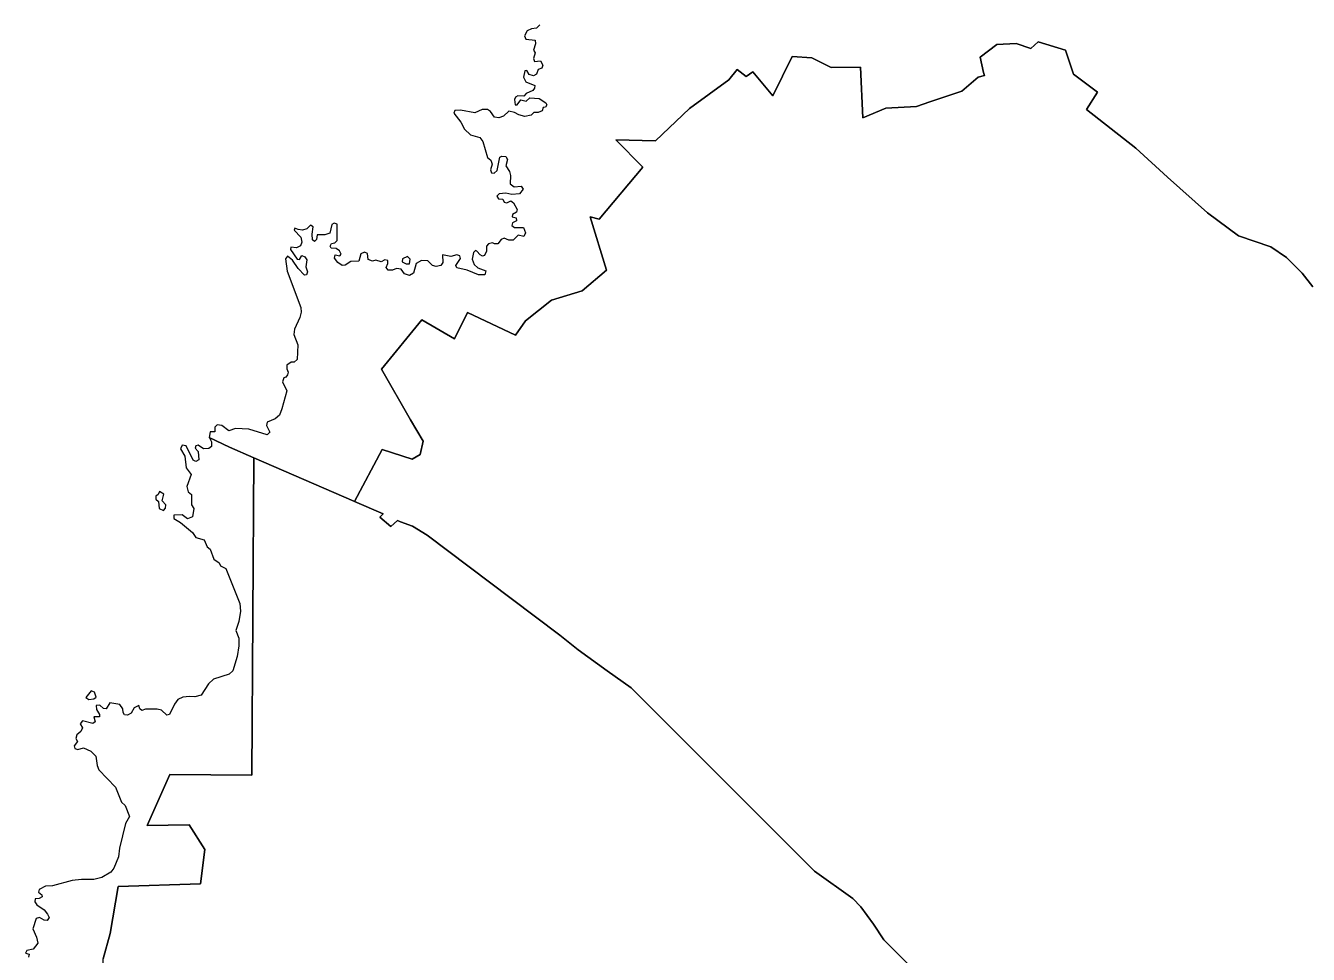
# Model space of a CAD drawing. Extents: x 369010 to 739155, y 6377141 to 6616555.
# Drawn here: x 385956 to 389264, y 6436763 to 6439158 of the extents above; entities that cross this region are included whole.
import ezdxf

# ---------------------------------------------------------------- set-up
doc = ezdxf.new("R2010")
doc.units = 0
doc.header["$LTSCALE"] = 40
doc.layers.add('1', color=7, linetype='Continuous', lineweight=13)

msp = doc.modelspace()

# ---------------------------------------------------------------- linework, layer by layer
at = {"layer": '1'}
for points in [[(387281.85, 6439160.3), (387273.08, 6439151.53), (387260.33, 6439149.71), (387249.08, 6439144.25), (387242.46, 6439131.83), (387245.6, 6439123.06), (387269.77, 6439120.58), (387270.59, 6439111.48), (387265.46, 6439094.6), (387270.1, 6439088.14), (387265.46, 6439073.08), (387268.44, 6439065.63), (387283.83, 6439067.62), (387289.96, 6439056.36), (387286.81, 6439048.75), (387277.54, 6439044.94), (387273.08, 6439033.03), (387265.46, 6439028.23), (387254.71, 6439032.04), (387248.25, 6439042.46), (387243.45, 6439041.14), (387239.64, 6439025.08), (387245.77, 6439013.17), (387268.94, 6439003.9), (387268.44, 6438996.45), (387263.64, 6438990.66), (387246.76, 6438983.05), (387240.8, 6438976.59), (387225.25, 6438976.76), (387219.12, 6438973.94), (387216.97, 6438967.99), (387218.29, 6438954.08), (387223.76, 6438953.92), (387233.19, 6438966.33), (387246.93, 6438963.35)], [(386610.23, 6438153.87), (386599.14, 6438144.44), (386578.62, 6438135.67), (386577.3, 6438126.56), (386585.41, 6438109.85), (386578.62, 6438103.06), (386531.62, 6438117.29), (386497.19, 6438119.45), (386479.98, 6438113.49), (386461.44, 6438127.23), (386449.86, 6438128.55), (386443.9, 6438122.43), (386443.74, 6438110.34), (386431.49, 6438110.34), (386428.84, 6438096.44), (386481.14, 6438071.12), (386543.87, 6438043.98), (386802.22, 6437932.26), (386803.87, 6437931.43), (386875.2, 6438065.33), (386952.66, 6438039.84), (386973.18, 6438051.92), (386980.96, 6438087.01), (386948.69, 6438141.46), (386873.72, 6438271.88), (386977.65, 6438399.31), (387061.73, 6438350.82), (387095.32, 6438418.35), (387219.29, 6438360.25), (387245.11, 6438396.67), (387312.14, 6438449.96), (387390.92, 6438474.12), (387454.14, 6438527.41), (387411.6, 6438665.44), (387434.94, 6438659.15), (387547.81, 6438793.21), (387478.14, 6438863.55), (387580.58, 6438860.9), (387668.3, 6438944.48), (387769.09, 6439018.3), (387791.1, 6439044.94), (387814.27, 6439026.74), (387830.99, 6439038.82), (387882.63, 6438977.09), (387933.11, 6439078.71), (387983.42, 6439075.23), (388033.73, 6439049.74), (388108.71, 6439050.9), (388115.16, 6438920.15), (388174.41, 6438945.64), (388253.19, 6438949.28), (388287.62, 6438961.53), (388370.2, 6438989.34), (388412.74, 6439025.58), (388429.12, 6439029.06), (388426.31, 6439037.5), (388417.87, 6439076.89), (388461.06, 6439109.82), (388510.72, 6439111.64), (388548.28, 6439099.4), (388567.65, 6439116.44), (388637.49, 6439094.6), (388658.01, 6439032.86), (388720.08, 6438986.85), (388691.61, 6438942.17), (388819.05, 6438842.2), (388900.48, 6438767.06), (389003.75, 6438675.04), (389083.86, 6438615.79), (389167.77, 6438587.99), (389207.65, 6438560.02), (389248.53, 6438519.47), (389275.67, 6438484.22)], [(389275.67, 6438484.22), (389248.53, 6438519.47), (389207.65, 6438560.02), (389167.77, 6438587.99), (389083.86, 6438615.79), (389003.75, 6438675.04), (388900.48, 6438767.06), (388819.05, 6438842.2), (388691.61, 6438942.17), (388720.08, 6438986.85), (388658.01, 6439032.86), (388637.49, 6439094.6), (388567.65, 6439116.44), (388548.28, 6439099.4), (388510.72, 6439111.64), (388461.06, 6439109.82), (388417.87, 6439076.89), (388426.31, 6439037.5), (388429.12, 6439029.06), (388412.74, 6439025.58), (388370.2, 6438989.34)], [(388370.2, 6438989.34), (388287.62, 6438961.53), (388253.19, 6438949.28), (388174.41, 6438945.64), (388115.16, 6438920.15), (388108.71, 6439050.9), (388033.73, 6439049.74), (387983.42, 6439075.23), (387933.11, 6439078.71), (387882.63, 6438977.09), (387830.99, 6439038.82), (387814.27, 6439026.74), (387791.1, 6439044.94), (387769.09, 6439018.3), (387668.3, 6438944.48), (387580.58, 6438860.9), (387478.14, 6438863.55), (387547.81, 6438793.21), (387434.94, 6438659.15), (387411.6, 6438665.44), (387454.14, 6438527.41), (387390.92, 6438474.12), (387312.14, 6438449.96), (387245.11, 6438396.67), (387219.29, 6438360.25), (387095.32, 6438418.35), (387061.73, 6438350.82), (386977.65, 6438399.31), (386873.72, 6438271.88), (386948.69, 6438141.46), (386980.96, 6438087.01), (386973.18, 6438051.92), (386952.66, 6438039.84), (386875.2, 6438065.33), (386803.87, 6437931.43), (386877.52, 6437899.49), (386869.58, 6437890.39), (386897.55, 6437866.56), (386914.76, 6437881.78), (386922.37, 6437878.8), (386953.82, 6437867.05), (386991.72, 6437844.38), (387208.03, 6437680.53), (387333.49, 6437586.52), (387380.82, 6437548.79), (387455.46, 6437494.01), (387517.36, 6437450.15), (387800.37, 6437167.47), (387990.7, 6436978.13), (388089.01, 6436907.63), (388109.7, 6436886.11), (388142.47, 6436841.42), (388168.78, 6436800.88), (388240.94, 6436729.05)], [(387246.93, 6438963.35), (387256.53, 6438971.79), (387280.36, 6438969.81), (387297.57, 6438959.38), (387300.22, 6438953.92), (387296.74, 6438948.12), (387290.79, 6438946.97), (387287.81, 6438938.36), (387277.54, 6438933.89), (387266.62, 6438934.22), (387259.34, 6438926.94), (387243.45, 6438923.8), (387228.06, 6438928.26), (387216.14, 6438934.22), (387201.91, 6438937.7), (387188.5, 6438924.79), (387176.09, 6438920.49), (387164.67, 6438921.64), (387155.07, 6438936.37), (387147.13, 6438942.17), (387133.06, 6438942.17), (387114.03, 6438933.4), (387077.12, 6438940.02), (387062.89, 6438939.02), (387060.24, 6438932.07), (387077.95, 6438909.23), (387087.88, 6438891.03), (387103.43, 6438876.79), (387126.94, 6438870.01), (387135.05, 6438859.08), (387146.96, 6438818.37), (387155.24, 6438811.42), (387159.38, 6438800.5), (387154.41, 6438786.59), (387157.06, 6438778.48), (387164.34, 6438777.99), (387171.62, 6438784.44), (387178.41, 6438818.87), (387184.2, 6438821.68), (387194.46, 6438821.02), (387198.76, 6438813.07), (387193.8, 6438796.19), (387203.56, 6438781.79), (387206.38, 6438771.53), (387205.05, 6438750.02), (387215.32, 6438742.24), (387234.18, 6438743.89), (387238.49, 6438736.45), (387229.05, 6438724.53), (387210.02, 6438722.21), (387194.46, 6438725.69), (387176.75, 6438724.53), (387170.79, 6438718.74), (387175.43, 6438711.79), (387186.19, 6438710.46), (387189.99, 6438703.18), (387196.61, 6438701.52), (387207.21, 6438706.65), (387213.83, 6438701.03), (387223.59, 6438684.31), (387221.94, 6438677.19), (387211.01, 6438671.07), (387210.18, 6438664.78), (387220.94, 6438662.13), (387221.94, 6438654.69), (387211.01, 6438649.56), (387209.36, 6438642.6), (387216.64, 6438637.8), (387240.14, 6438637.31), (387244.94, 6438623.41), (387240.97, 6438614.63), (387226.07, 6438617.45), (387213.16, 6438605.04), (387201.91, 6438604.87), (387189.99, 6438610.17), (387181.88, 6438606.19), (387173.61, 6438595.1), (387165.33, 6438595.27), (387159.87, 6438598.42), (387149.78, 6438595.44), (387144.31, 6438589.31), (387144.31, 6438576.24), (387139.02, 6438565.48), (387134.05, 6438563.99), (387128.09, 6438566.64), (387119.65, 6438576.9), (387115.68, 6438577.89), (387110.39, 6438573.26), (387107.24, 6438555.55), (387112.54, 6438541.98), (387121.64, 6438533.87), (387142.33, 6438525.59), (387140.01, 6438515.66), (387123.46, 6438515.33), (387094.33, 6438527.91), (387068.18, 6438533.87), (387065.2, 6438539.83), (387077.45, 6438557.37), (387075.3, 6438564.16), (387067.85, 6438567.3)], [(387067.85, 6438567.3), (387052.13, 6438562.83), (387031.11, 6438567.13), (387032.1, 6438547.11), (387026.31, 6438539.66), (387014.56, 6438537.01), (387004.63, 6438539.66), (386992.71, 6438551.41), (386976.82, 6438552.74), (386963.09, 6438545.12), (386955.64, 6438519.47), (386945.38, 6438513.84), (386932.63, 6438518.15), (386924.52, 6438529.9), (386911.95, 6438531.55), (386902.18, 6438527.25), (386890.93, 6438527.74), (386885.63, 6438534.53), (386890.1, 6438544.46), (386889.77, 6438552.24), (386882.49, 6438554.23), (386872.56, 6438549.09), (386859.32, 6438553.23), (386850.21, 6438550.92), (386839.12, 6438554.89), (386837.14, 6438570.44), (386829.69, 6438573.59), (386820.42, 6438569.45), (386815.46, 6438550.92), (386794.44, 6438550.09), (386779.54, 6438540.16), (386771.76, 6438539.16), (386760.68, 6438547.44), (386752.57, 6438558.69), (386753.72, 6438567.13), (386765.64, 6438564.49), (386769.12, 6438568.96), (386765.31, 6438577.56), (386756.7, 6438583.52), (386743.79, 6438584.35), (386741.15, 6438589.48), (386744.46, 6438596.26), (386753.06, 6438597.59), (386758.86, 6438604.04), (386758.86, 6438645.75), (386751.08, 6438648.56), (386745.45, 6438645.42), (386740.15, 6438622.91), (386727.24, 6438618.28), (386707.38, 6438618.94), (386706.06, 6438606.69), (386700.93, 6438601.56), (386695.3, 6438605.37), (386694.31, 6438620.59), (386697.12, 6438639.46), (386690.01, 6438643.76), (386681.23, 6438634.49), (386670.15, 6438631.02), (386658.89, 6438632.01), (386650.12, 6438636.15), (386648.13, 6438631.02), (386665.84, 6438612.98), (386668.32, 6438599.57), (386664.85, 6438589.97), (386654.42, 6438584.68), (386639.69, 6438586.66), (386638.37, 6438580.71), (386656.41, 6438555.55), (386661.87, 6438555.38), (386668.32, 6438565.15), (386675.94, 6438562), (386681.23, 6438553.89), (386678.75, 6438536.02), (386682.56, 6438523.61), (386680.41, 6438515.17), (386674.94, 6438514.84), (386658.56, 6438531.88), (386643.66, 6438553.23), (386631.42, 6438563.33), (386626.29, 6438556.54), (386630.59, 6438524.6), (386665.35, 6438431.42), (386666.17, 6438419.01), (386663.19, 6438405.11), (386648.96, 6438375.48), (386647.47, 6438361.91), (386657.73, 6438335.1), (386655.58, 6438296.87), (386647.97, 6438289.92), (386640.35, 6438289.92), (386629.6, 6438282.8), (386629.1, 6438272.7), (386632.74, 6438264.59), (386631.42, 6438257.48), (386626.95, 6438252.02), (386621.82, 6438249.53), (386617.85, 6438239.77), (386629.6, 6438216.1), (386616.69, 6438169.76), (386610.23, 6438153.87)], [(386428.84, 6438096.44), (386430, 6438094.79), (386434.63, 6438084.69), (386434.8, 6438072.77), (386428.01, 6438067.31), (386414.28, 6438067.15), (386400.7, 6438076.58), (386394.91, 6438074.43), (386393.09, 6438068.47), (386400.21, 6438060.2), (386402.69, 6438038.35), (386394.58, 6438034.38), (386388.13, 6438037.52), (386369.92, 6438074.43), (386359.16, 6438076.58), (386354.86, 6438066.65), (386366.11, 6438047.95), (386370.09, 6438018.16), (386382.33, 6438000.95), (386371.41, 6437969.83), (386374.89, 6437956.26), (386383.33, 6437949.47), (386383.82, 6437922.83), (386389.28, 6437913.23), (386386.31, 6437891.88), (386373.23, 6437886.25), (386359.16, 6437896.51), (386337.48, 6437895.85), (386337.48, 6437887.41), (386355.36, 6437876.49), (386385.64, 6437850.83), (386394.25, 6437837.92), (386416.43, 6437831.8), (386423.88, 6437814.09), (386431.98, 6437808.13), (386441.42, 6437782.31), (386454.66, 6437772.55), (386458.47, 6437765.27), (386472.37, 6437757.99), (386507.79, 6437668.12), (386509.44, 6437648.59), (386505.63, 6437621.78), (386498.02, 6437598.77), (386505.3, 6437578.25), (386505.8, 6437559.22), (386501.5, 6437531.25), (386489.91, 6437494.17), (386480.81, 6437485.9), (386440.43, 6437472.99), (386427.02, 6437460.58), (386408.32, 6437431.78), (386392.43, 6437427.31), (386378.53, 6437428.3), (386361.48, 6437426.81), (386348.41, 6437420.19), (386339.8, 6437408.11), (386326.89, 6437381.46), (386319.77, 6437379.81), (386305.87, 6437392.72), (386294.45, 6437395.7), (386264.99, 6437395.7), (386255.56, 6437391.73), (386249.77, 6437396.19), (386247.78, 6437405.3), (386235.86, 6437398.68), (386227.59, 6437385.44), (386218.15, 6437379.97), (386211.04, 6437381.13), (386207.56, 6437386.59), (386206.73, 6437396.69), (386198.46, 6437407.61), (386172.81, 6437412.25), (386163.54, 6437396.52), (386156.75, 6437396.86), (386146.99, 6437405.79), (386137.72, 6437405.13), (386138.71, 6437394.54), (386146.33, 6437381.46), (386145.83, 6437375.51), (386131.26, 6437375.84), (386134.57, 6437363.09), (386129.11, 6437358.46), (386102.3, 6437365.41), (386096.18, 6437357.3), (386102.3, 6437347.7), (386097.83, 6437337.77), (386088.07, 6437329.16), (386085.42, 6437320.23), (386089.23, 6437311.95), (386080.95, 6437301.19), (386082.61, 6437294.24), (386090.22, 6437291.6), (386105.28, 6437295.57), (386124.15, 6437287.46), (386137.06, 6437274.38), (386139.7, 6437250.05), (386144.01, 6437239.46), (386187.37, 6437194.61), (386202.93, 6437156.05), (386212.53, 6437147.28)], [(386142.68, 6434834.52), (386197.63, 6434796.62), (386270.29, 6434924.39), (386248.94, 6434996.06), (386280.22, 6435120.02), (386374.39, 6435472.04), (386166.52, 6435456.16), (386153.94, 6435670.81), (386152.78, 6436102.28), (386156.42, 6436487.58), (386155.26, 6436751.39), (386173.96, 6436817.1), (386193.99, 6436937.91), (386406.33, 6436945.53), (386417.59, 6437033.74), (386377.53, 6437096.96), (386268.8, 6437095.8), (386327.55, 6437227.05), (386538.74, 6437225.72), (386543.87, 6438043.98), (386481.14, 6438071.12), (386428.84, 6438096.44)], [(386543.87, 6438043.98), (386538.74, 6437225.72), (386327.55, 6437227.05), (386268.8, 6437095.8), (386377.53, 6437096.96), (386417.59, 6437033.74), (386406.33, 6436945.53), (386193.99, 6436937.91), (386173.96, 6436817.1), (386155.26, 6436751.39)], [(388240.94, 6436729.05), (388168.78, 6436800.88), (388142.47, 6436841.42), (388109.7, 6436886.11), (388089.01, 6436907.63), (387990.7, 6436978.13), (387800.37, 6437167.47), (387517.36, 6437450.15), (387455.46, 6437494.01), (387380.82, 6437548.79), (387333.49, 6437586.52), (387208.03, 6437680.53), (386991.72, 6437844.38), (386953.82, 6437867.05), (386922.37, 6437878.8), (386914.76, 6437881.78), (386897.55, 6437866.56), (386869.58, 6437890.39), (386877.52, 6437899.49), (386803.87, 6437931.43), (386802.22, 6437932.26), (386543.87, 6438043.98)], [(386212.53, 6437147.28), (386223.78, 6437118.64), (386213.19, 6437100.6), (386197.96, 6437036.72), (386194.98, 6437014.38), (386183.07, 6436985.74), (386174.96, 6436975.32), (386152.12, 6436961.58), (386131.93, 6436956.62), (386099.98, 6436956.62), (386075.32, 6436953.47), (386025.01, 6436939.9), (386006.97, 6436938.91), (385990.59, 6436930.96), (385988.93, 6436923.35), (385997.7, 6436916.4), (385998.03, 6436911.27), (385990.75, 6436907.13), (385980.49, 6436906.63), (385979.5, 6436898.52), (385984.13, 6436890.91), (386003, 6436878.5), (386012.27, 6436867.24), (386016.07, 6436857.97), (386011.27, 6436851.02), (386003.5, 6436851.19), (385991.08, 6436858.14), (385982.97, 6436855.49), (385974.53, 6436829.01), (385983.8, 6436807.83), (385986.78, 6436791.94), (385974.86, 6436776.71), (385958.97, 6436773.07), (385955.66, 6436766.45), (385964.6, 6436763.47), (385962.62, 6436756.19)]]:
    msp.add_lwpolyline(points, dxfattribs=at)
for points in [[(386946.04, 6438544.13), (386947.7, 6438555.88), (386940.25, 6438562.83), (386927.83, 6438557.04), (386926.68, 6438549.26), (386937.27, 6438543.63)], [(386310.84, 6437907.44), (386316.63, 6437913.89), (386317.13, 6437922.83), (386307.53, 6437932.76), (386311.66, 6437950.3), (386301.07, 6437956.92), (386297.76, 6437949.14), (386291.31, 6437944.84), (386291.31, 6437937.39), (386298.42, 6437930.94), (386299.91, 6437913.23)], [(386124.81, 6437442.87), (386110.58, 6437425.82), (386118.85, 6437420.36), (386131.93, 6437421.85), (386137.55, 6437426.81), (386133.25, 6437439.23)]]:
    msp.add_lwpolyline(points, close=True, dxfattribs=at)

doc.saveas('drawing.dxf')
